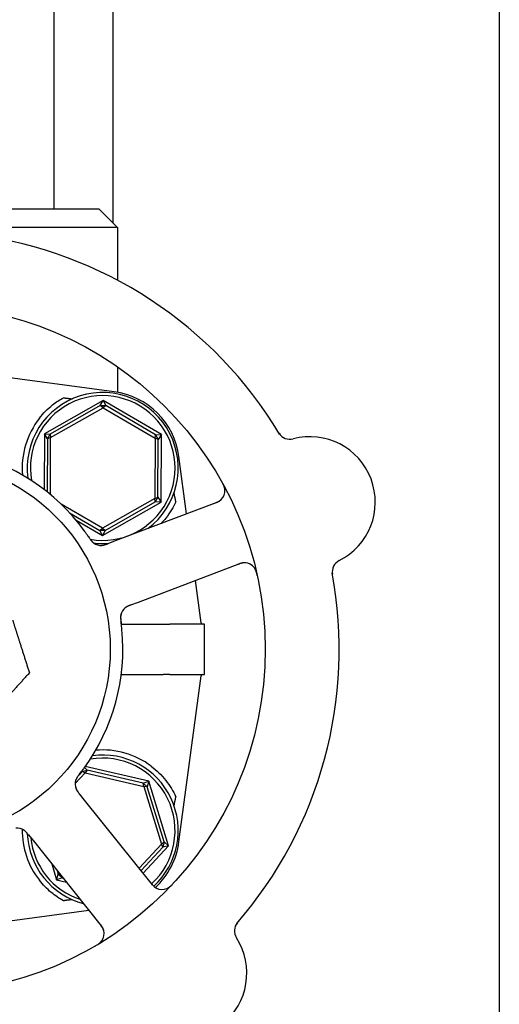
# Model space of a CAD drawing. Header units: inches. Extents: x 5 to 1128, y -85 to 748.
# Tile 670 of 689: x 770.98 to 773.36, y 610.31 to 615.2. Entities that reach past the tile are written whole.
import ezdxf

# ---------------------------------------------------------------- set-up
doc = ezdxf.new("R2010")
doc.units = ezdxf.units.IN
doc.header["$LTSCALE"] = 32
doc.header["$MEASUREMENT"] = 0
doc.layers.add('Visible (ANSI)', color=7, linetype='Continuous', lineweight=30)

msp = doc.modelspace()

# ---------------------------------------------------------------- linework, layer by layer
at = {"layer": 'Visible (ANSI)'}
for p, q in [((771.14798, 616.71465), (771.14798, 614.26478)), ((771.44063, 615.42016), (771.44063, 614.19462)), ((773.36063, 615.38728), (773.36063, 607.27228)), ((770.69082, 614.26478), (771.37048, 614.26478)), ((771.37048, 614.26478), (771.46423, 614.17103)), ((771.46423, 614.17103), (770.7175, 614.17103)), ((771.46423, 614.17103), (771.46423, 613.90961)), ((771.44714, 613.35618), (770.58643, 613.47076)), ((771.46423, 613.47991), (771.46423, 613.3535)), ((771.39219, 613.31286), (771.10071, 613.14655)), ((771.37853, 613.28707), (771.39219, 613.31286)), ((771.39219, 613.31286), (771.40559, 613.28694)), ((771.68195, 613.14359), (771.39219, 613.31286)), ((771.37853, 613.28707), (771.12986, 613.1452)), ((771.13187, 613.12835), (771.392, 613.27678)), ((771.37853, 613.28707), (771.40559, 613.28694)), ((771.392, 613.27678), (771.37853, 613.28707)), ((771.40559, 613.28694), (771.392, 613.27678)), ((771.392, 613.27678), (771.65061, 613.1257)), ((771.65279, 613.14253), (771.40559, 613.28694)), ((771.10071, 613.14655), (771.0993, 612.87058)), ((771.10071, 613.14655), (771.12986, 613.1452)), ((771.11621, 613.12183), (771.10071, 613.14655)), ((771.11621, 613.12183), (771.11487, 612.85839)), ((771.11621, 613.12183), (771.12986, 613.1452)), ((771.13187, 613.12835), (771.11621, 613.12183)), ((771.12986, 613.1452), (771.13187, 613.12835)), ((771.13043, 612.8457), (771.13187, 613.12835)), ((771.65061, 613.1257), (771.64908, 612.82621)), ((771.65061, 613.1257), (771.65279, 613.14253)), ((771.6662, 613.11902), (771.65061, 613.1257)), ((771.65279, 613.14253), (771.68195, 613.14359)), ((771.65279, 613.14253), (771.6662, 613.11902)), ((771.66474, 612.83273), (771.6662, 613.11902)), ((771.68195, 613.14359), (771.6662, 613.11902)), ((771.68024, 612.80801), (771.68195, 613.14359)), ((771.80721, 612.74969), (771.76938, 613.03394)), ((771.64908, 612.82621), (771.38895, 612.67778)), ((771.64908, 612.82621), (771.66474, 612.83273)), ((771.65109, 612.80936), (771.64908, 612.82621)), ((771.66474, 612.83273), (771.65109, 612.80936)), ((771.66474, 612.83273), (771.68024, 612.80801)), ((771.38895, 612.67778), (771.18454, 612.79719)), ((771.38876, 612.6417), (771.68024, 612.80801)), ((771.40243, 612.66748), (771.65109, 612.80936)), ((771.95685, 612.80636), (771.45248, 612.61535)), ((771.68024, 612.80801), (771.65109, 612.80936)), ((771.2258, 612.75499), (771.37536, 612.66762)), ((771.25835, 612.71789), (771.38876, 612.6417)), ((771.37536, 612.66762), (771.38895, 612.67778)), ((771.38895, 612.67778), (771.40243, 612.66748)), ((771.40243, 612.66748), (771.37536, 612.66762)), ((771.38876, 612.6417), (771.37536, 612.66762)), ((771.40243, 612.66748), (771.38876, 612.6417)), ((771.45248, 612.61535), (771.41516, 612.60122)), ((771.56758, 612.31142), (772.07195, 612.50243)), ((771.87918, 612.20906), (771.85126, 612.41885)), ((771.53028, 612.29729), (771.56758, 612.31142)), ((771.4826, 612.20256), (771.69102, 612.20256)), ((771.89673, 612.20228), (771.72312, 612.20228)), ((771.89673, 611.95228), (771.89673, 612.20228)), ((771.4826, 611.952), (771.69102, 611.952)), ((771.72312, 611.95228), (771.89673, 611.95228)), ((771.76938, 611.12062), (771.87918, 611.9455)), ((771.25336, 611.4105), (771.30304, 611.46373)), ((771.28712, 611.46957), (771.27281, 611.45424)), ((771.28712, 611.46957), (771.313, 611.47747)), ((771.28712, 611.46957), (771.28793, 611.4739)), ((771.30304, 611.46373), (771.28712, 611.46957)), ((771.30019, 611.49046), (771.313, 611.47747)), ((771.313, 611.47747), (771.30304, 611.46373)), ((771.30304, 611.46373), (771.59484, 611.39623)), ((771.61946, 611.42261), (771.3039, 611.49561)), ((771.59192, 611.41294), (771.313, 611.47747)), ((771.59192, 611.41294), (771.61946, 611.42261)), ((771.59192, 611.41294), (771.61171, 611.39447)), ((771.59484, 611.39623), (771.59192, 611.41294)), ((771.61946, 611.42261), (771.61171, 611.39447)), ((771.71743, 611.10164), (771.61946, 611.42261)), ((771.29949, 611.32864), (771.27452, 611.35976)), ((771.61171, 611.39447), (771.59484, 611.39623)), ((771.59484, 611.39623), (771.68227, 611.10977)), ((771.69529, 611.12065), (771.61171, 611.39447)), ((771.63701, 610.90798), (771.29949, 611.32864)), ((771.02104, 611.15635), (771.046, 611.12525)), ((771.046, 611.12525), (771.38352, 610.70459)), ((771.68227, 611.10977), (771.69529, 611.12065)), ((771.69529, 611.12065), (771.68919, 611.09428)), ((771.69529, 611.12065), (771.71743, 611.10164)), ((771.68227, 611.10977), (771.57086, 610.99041)), ((771.58074, 610.9781), (771.68919, 611.09428)), ((771.59062, 610.96579), (771.71743, 611.10164)), ((771.68919, 611.09428), (771.68227, 611.10977)), ((771.71743, 611.10164), (771.68919, 611.09428)), ((771.13719, 611.0116), (771.16149, 610.93195)), ((771.16355, 610.97874), (771.16924, 610.96009)), ((771.16149, 610.93195), (771.16924, 610.96009)), ((771.18903, 610.94162), (771.16149, 610.93195)), ((771.16149, 610.93195), (771.21011, 610.92071)), ((771.16924, 610.96009), (771.17936, 610.95904)), ((771.18903, 610.94162), (771.16924, 610.96009)), ((771.18783, 610.94847), (771.18903, 610.94162)), ((771.18903, 610.94162), (771.19431, 610.9404)), ((770.49048, 610.67103), (771.32166, 610.78168))]:
    msp.add_line(p, q, dxfattribs=at)
for radius in [1.7075, 0.9375]:
    msp.add_circle((770.49048, 612.07728), radius, dxfattribs=at)
for centre, radius, start, end in [((770.49048, 612.07728), 2.075, 30.99965, 82.48395), ((771.39048, 612.97728), 0.375, 306.768, 187.82604), ((771.39048, 612.97728), 0.35938, 260.11375, 189.97535), ((771.39765, 612.98446), 0.375, 7.58266, 82.41734), ((771.39048, 612.97728), 0.4, 141.81864, 184.99892), ((772.32017, 613.18233), 0.0625, 211.1302, 284.82247), ((772.4193, 612.80773), 0.325, 296.66113, 104.82247), ((770.49048, 612.07728), 1, 35.83299, 77.65061), ((771.93471, 612.86481), 0.0625, 290.7418, 28.60325), ((771.38189, 612.65545), 0.0625, 233.2706, 274.30345), ((771.39048, 612.97728), 0.375, 263.08462, 274.7156), ((772.09408, 612.44398), 0.0625, 12.88035, 110.7418), ((772.59317, 612.46143), 0.0625, 116.66113, 190.3534), ((770.49048, 612.07728), 2.075, 318.99965, 10.48395), ((771.54126, 612.23462), 0.0625, 128.31583, 168.22862), ((771.88693, 612.21009), 0.00781, 187.58266, 270), ((770.49048, 612.07728), 1, 323.83299, 5.65061), ((771.88693, 611.94447), 0.00781, 90, 172.41734), ((771.39048, 611.17728), 0.375, 312.58331, 97.82604), ((771.39048, 611.17728), 0.4, 52.97261, 94.99892), ((771.39048, 611.17728), 0.35938, 312.5485, 99.97535), ((771.31582, 611.40816), 0.0625, 161.2706, 202.30345), ((770.96483, 611.12654), 0.0625, 56.31583, 96.22862), ((771.39048, 611.17728), 0.4, 179.10653, 218.18136), ((771.39048, 611.17728), 0.375, 182.20116, 255.29323), ((771.39048, 611.17728), 0.35938, 185.69755, 251.78605), ((771.39765, 611.1701), 0.375, 312.75403, 352.41734), ((771.68576, 610.94709), 0.0625, 218.7418, 316.60325), ((771.33477, 610.66547), 0.0625, 300.88035, 38.7418), ((772.10685, 610.67862), 0.0625, 139.1302, 212.82247), ((771.78121, 610.46858), 0.325, 224.66113, 32.82247)]:
    msp.add_arc(centre, radius, start, end, dxfattribs=at)
for centre, major_axis, start_param, end_param in [((771.98843, 609.96745), (-0.57653, 4.33091), 5.4224411, 5.4369311), ((771.98843, 614.18711), (-0.57653, -4.33091), 0.8462542, 0.8607442)]:
    msp.add_ellipse(centre, major_axis=major_axis, ratio=0.0429148, start_param=start_param, end_param=end_param, dxfattribs=at)
for points, knots in [([(771.07605, 613.22454), (771.095, 613.24864), (771.11752, 613.27128), (771.15892, 613.3042), (771.1771, 613.31623), (771.1949, 613.32621)], [2.4581256, 2.4581256, 2.4581256, 2.4581256, 2.68988255, 2.68988255, 2.85814401, 2.85814401, 2.85814401, 2.85814401]), ([(771.9971, 612.86862), (771.99705, 612.86918), (771.99699, 612.86989), (771.99669, 612.87237), (771.99637, 612.87433), (771.99544, 612.87828), (771.99496, 612.88003), (771.99363, 612.8842), (771.99269, 612.88676), (771.99072, 612.89151), (771.98971, 612.89375), (771.9875, 612.89834), (771.98626, 612.90072), (771.98426, 612.90443), (771.98348, 612.90583), (771.98269, 612.90726)], [0.10313051, 0.10313051, 0.10313051, 0.10313051, 0.11603194, 0.11603194, 0.14472131, 0.14472131, 0.16305353, 0.16305353, 0.18481803, 0.18481803, 0.20320408, 0.20320408, 0.22373688, 0.22373688, 0.23709216, 0.23709216, 0.23709216, 0.23709216]), ([(771.75355, 612.80942), (771.74165, 612.78368), (771.72506, 612.75548), (771.69667, 612.71962), (771.68871, 612.71048), (771.68032, 612.70167)], [0.44734115, 0.44734115, 0.44734115, 0.44734115, 0.70623872, 0.70623872, 0.7975395, 0.7975395, 0.7975395, 0.7975395]), ([(771.94143, 612.80052), (771.94201, 612.80074), (771.94259, 612.80096), (771.9445, 612.80169), (771.94583, 612.80219), (771.95213, 612.80465), (771.9569, 612.80668), (771.96424, 612.81032), (771.96721, 612.812), (771.9744, 612.81667), (771.97833, 612.82008), (771.98083, 612.82265), (771.98107, 612.8229), (771.98129, 612.82313)], [0, 0, 0, 0, 0.00480624, 0.00480624, 0.01589597, 0.01589597, 0.05833406, 0.05833406, 0.09384639, 0.09384639, 0.15340885, 0.15340885, 0.16065924, 0.16065924, 0.16065924, 0.16065924]), ([(771.32264, 612.63181), (771.3182, 612.63845), (771.31183, 612.64778), (771.30609, 612.65588), (771.30441, 612.65825), (771.30277, 612.66054), (771.3012, 612.6627)], [0.48416631, 0.48416631, 0.48416631, 0.48416631, 0.88318571, 0.88318571, 0.88318571, 1, 1, 1, 1]), ([(771.31811, 612.63854), (771.31995, 612.63583), (771.32176, 612.63314), (771.32516, 612.62823), (771.32674, 612.626), (771.32977, 612.62189), (771.33123, 612.61998), (771.33369, 612.6169), (771.33473, 612.61566), (771.33703, 612.61299), (771.33827, 612.61164), (771.34054, 612.60928), (771.34158, 612.60828), (771.34402, 612.60604), (771.3453, 612.605), (771.34761, 612.60326), (771.34869, 612.60252), (771.34963, 612.60193)], [0, 0, 0, 0, 0.0253292, 0.0253292, 0.04592782, 0.04592782, 0.06431613, 0.06431613, 0.07801539, 0.07801539, 0.09688899, 0.09688899, 0.11755369, 0.11755369, 0.15067695, 0.15067695, 0.17984281, 0.17984281, 0.17984281, 0.17984281]), ([(771.32265, 612.6318), (771.32315, 612.63105), (771.32364, 612.63031), (771.32465, 612.62879), (771.32516, 612.62803), (771.32703, 612.62525), (771.32845, 612.6232), (771.33134, 612.61923), (771.33284, 612.61728), (771.33518, 612.61442), (771.33609, 612.61337), (771.33826, 612.61097), (771.33947, 612.60975), (771.3414, 612.60794), (771.34219, 612.60725), (771.34374, 612.60595), (771.34452, 612.60536), (771.3451, 612.60492), (771.3452, 612.60485), (771.3452, 612.60485)], [0, 0, 0, 0, 0.00712604, 0.00712604, 0.01419238, 0.01419238, 0.03284312, 0.03284312, 0.05207098, 0.05207098, 0.06472354, 0.06472354, 0.08419423, 0.08419423, 0.09866358, 0.09866358, 0.11516786, 0.11516786, 0.12167905, 0.12167905, 0.12167905, 0.12167905]), ([(771.37947, 612.593), (771.37976, 612.59299), (771.38006, 612.59299), (771.38121, 612.59298), (771.38214, 612.59299), (771.38478, 612.59308), (771.38657, 612.59322), (771.39188, 612.59388), (771.39555, 612.59466), (771.4021, 612.59649), (771.40503, 612.59747), (771.40781, 612.59848)], [0.094581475, 0.094581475, 0.094581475, 0.094581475, 0.097636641, 0.097636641, 0.105884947, 0.105884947, 0.120706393, 0.120706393, 0.149460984, 0.149460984, 0.172558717, 0.172558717, 0.172558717, 0.172558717]), ([(771.3856, 612.59306), (771.3856, 612.59306), (771.3856, 612.59306), (771.38564, 612.59306), (771.38571, 612.59307), (771.38604, 612.59309), (771.38635, 612.59311), (771.38782, 612.59323), (771.38976, 612.59345), (771.39245, 612.59393), (771.39313, 612.59407), (771.39689, 612.59488), (771.40014, 612.59581), (771.40576, 612.59773), (771.4075, 612.59836), (771.41024, 612.59937), (771.41119, 612.59972), (771.41312, 612.60045), (771.41412, 612.60083), (771.4151, 612.6012)], [0.05598665, 0.05598665, 0.05598665, 0.05598665, 0.05687301, 0.05687301, 0.0600697, 0.0600697, 0.06858049, 0.06858049, 0.09786867, 0.09786867, 0.10758076, 0.10758076, 0.14991049, 0.14991049, 0.16694482, 0.16694482, 0.17567446, 0.17567446, 0.18444701, 0.18444701, 0.18444701, 0.18444701]), ([(772.10192, 612.50598), (772.10125, 612.50606), (772.10042, 612.50613), (772.09705, 612.50635), (772.09456, 612.50637), (772.08768, 612.50577), (772.08341, 612.50509), (772.07527, 612.50309), (772.07148, 612.50196), (772.0659, 612.50005), (772.06423, 612.49946), (772.06058, 612.49812), (772.05858, 612.49736), (772.0566, 612.49661)], [0.11682073, 0.11682073, 0.11682073, 0.11682073, 0.13209763, 0.13209763, 0.17640845, 0.17640845, 0.22121696, 0.22121696, 0.25582457, 0.25582457, 0.27005755, 0.27005755, 0.2865375, 0.2865375, 0.2865375, 0.2865375]), ([(772.15815, 612.44393), (772.15797, 612.44473), (772.1578, 612.44552), (772.15705, 612.44886), (772.15643, 612.4515), (772.15514, 612.45634), (772.15451, 612.45855), (772.15299, 612.46334), (772.15205, 612.46595), (772.15039, 612.47006), (772.14965, 612.47171), (772.14816, 612.47477), (772.1474, 612.47618), (772.1458, 612.47889), (772.14496, 612.48019), (772.14386, 612.48174), (772.14354, 612.48218), (772.14327, 612.48254)], [0, 0, 0, 0, 0.00673636, 0.00673636, 0.02806078, 0.02806078, 0.0453371, 0.0453371, 0.06652159, 0.06652159, 0.08352226, 0.08352226, 0.10158901, 0.10158901, 0.12223493, 0.12223493, 0.13206643, 0.13206643, 0.13206643, 0.13206643]), ([(771.52253, 612.29431), (771.52156, 612.29393), (771.52057, 612.29352), (771.51675, 612.2919), (771.51386, 612.29055), (771.50858, 612.2877), (771.50613, 612.28617), (771.5025, 612.28357), (771.50118, 612.28253), (771.49944, 612.28104), (771.49893, 612.28059), (771.49836, 612.28006), (771.49825, 612.27997), (771.49815, 612.27987)], [0.016833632, 0.016833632, 0.016833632, 0.016833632, 0.024996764, 0.024996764, 0.048690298, 0.048690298, 0.071674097, 0.071674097, 0.086017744, 0.086017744, 0.092484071, 0.092484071, 0.093980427, 0.093980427, 0.093980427, 0.093980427]), ([(771.53013, 612.29724), (771.52922, 612.29689), (771.5283, 612.29654), (771.52652, 612.29587), (771.52565, 612.29553), (771.52312, 612.29455), (771.52151, 612.29392), (771.51893, 612.29286), (771.51792, 612.29242), (771.51405, 612.29073), (771.51167, 612.28954), (771.50813, 612.28757), (771.5064, 612.28649), (771.50393, 612.28474), (771.50326, 612.28424), (771.5023, 612.2835), (771.50194, 612.28321), (771.50178, 612.28308), (771.50176, 612.28306), (771.50176, 612.28306)], [0, 0, 0, 0, 0.00805947, 0.00805947, 0.01607833, 0.01607833, 0.0318321, 0.0318321, 0.04288224, 0.04288224, 0.07619177, 0.07619177, 0.108399, 0.108399, 0.1204764, 0.1204764, 0.12953115, 0.12953115, 0.13163231, 0.13163231, 0.13163231, 0.13163231]), ([(771.48025, 612.24822), (771.48025, 612.24822), (771.48023, 612.24814), (771.48015, 612.24776), (771.48006, 612.2473), (771.47983, 612.24601), (771.47968, 612.24511), (771.47933, 612.24231), (771.47915, 612.24018), (771.47907, 612.23623), (771.47908, 612.23455), (771.4792, 612.23147), (771.47928, 612.23013), (771.47954, 612.22658), (771.47977, 612.22428), (771.48033, 612.21956), (771.48066, 612.21708), (771.48106, 612.21415), (771.48114, 612.21361), (771.48121, 612.21306)], [0.07093315, 0.07093315, 0.07093315, 0.07093315, 0.07636582, 0.07636582, 0.08666451, 0.08666451, 0.09983227, 0.09983227, 0.12422951, 0.12422951, 0.14000403, 0.14000403, 0.15098746, 0.15098746, 0.16837573, 0.16837573, 0.18725581, 0.18725581, 0.19162474, 0.19162474, 0.19162474, 0.19162474]), ([(771.4817, 612.25355), (771.48155, 612.25304), (771.4814, 612.25251), (771.48102, 612.25102), (771.48078, 612.24999), (771.48047, 612.24826), (771.48039, 612.2478), (771.48011, 612.24596), (771.47991, 612.24436), (771.47965, 612.24089), (771.47957, 612.23914), (771.47953, 612.23584), (771.47954, 612.2344), (771.47965, 612.23031), (771.47982, 612.22743), (771.48025, 612.22204), (771.4805, 612.21952), (771.48115, 612.21378), (771.48157, 612.21055), (771.48208, 612.20657), (771.48218, 612.20579), (771.48228, 612.20502)], [0.13529987, 0.13529987, 0.13529987, 0.13529987, 0.15041628, 0.15041628, 0.17862374, 0.17862374, 0.18801436, 0.18801436, 0.213705, 0.213705, 0.23365386, 0.23365386, 0.24706171, 0.24706171, 0.26969874, 0.26969874, 0.28871803, 0.28871803, 0.31389263, 0.31389263, 0.31994869, 0.31994869, 0.31994869, 0.31994869]), ([(771.48562, 612.17574), (771.48467, 612.1853), (771.48331, 612.1972), (771.48204, 612.20689), (771.48175, 612.2091), (771.48148, 612.21114), (771.48123, 612.21298)], [0, 0, 0, 0, 0.41999651, 0.41999651, 0.41999651, 0.51583384, 0.51583384, 0.51583384, 0.51583384]), ([(771.69102, 612.20256), (771.69111, 612.20256), (771.6912, 612.20256), (771.69156, 612.20256), (771.69183, 612.20256), (771.6925, 612.20256), (771.69291, 612.20256), (771.69449, 612.20255), (771.69566, 612.20254), (771.69951, 612.20251), (771.70202, 612.20248), (771.70613, 612.20242), (771.70741, 612.2024), (771.70865, 612.20238)], [0.065326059, 0.065326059, 0.065326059, 0.065326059, 0.065886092, 0.065886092, 0.067505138, 0.067505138, 0.069967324, 0.069967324, 0.077104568, 0.077104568, 0.093330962, 0.093330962, 0.101340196, 0.101340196, 0.101340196, 0.101340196]), ([(771.70865, 611.95218), (771.70449, 611.95211), (771.70005, 611.95204), (771.69449, 611.95201), (771.69379, 611.95201), (771.69273, 611.952), (771.69235, 611.952), (771.69174, 611.952), (771.69151, 611.952), (771.69119, 611.952), (771.6911, 611.952), (771.69102, 611.952)], [0.027184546, 0.027184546, 0.027184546, 0.027184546, 0.056924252, 0.056924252, 0.061161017, 0.061161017, 0.063446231, 0.063446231, 0.064876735, 0.064876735, 0.065401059, 0.065401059, 0.065401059, 0.065401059]), ([(771.28002, 611.46359), (771.27802, 611.46101), (771.27601, 611.45845), (771.27239, 611.4537), (771.27076, 611.45151), (771.26779, 611.44736), (771.26642, 611.44538), (771.26426, 611.44209), (771.26339, 611.44072), (771.26156, 611.4377), (771.26066, 611.43611), (771.25912, 611.43322), (771.25849, 611.43192), (771.25712, 611.42891), (771.25652, 611.42737), (771.25558, 611.42463), (771.25522, 611.42338), (771.25494, 611.4223)], [0, 0, 0, 0, 0.0253292, 0.0253292, 0.04592782, 0.04592782, 0.06431613, 0.06431613, 0.07801539, 0.07801539, 0.09688899, 0.09688899, 0.11755369, 0.11755369, 0.15067695, 0.15067695, 0.17984281, 0.17984281, 0.17984281, 0.17984281]), ([(771.27501, 611.4572), (771.27445, 611.45649), (771.2739, 611.45579), (771.27277, 611.45436), (771.2722, 611.45364), (771.27014, 611.451), (771.26863, 611.44901), (771.26574, 611.44505), (771.26435, 611.44302), (771.26236, 611.4399), (771.26164, 611.43872), (771.26003, 611.43591), (771.25924, 611.43438), (771.25812, 611.43199), (771.2577, 611.43103), (771.25695, 611.42915), (771.25662, 611.42823), (771.25639, 611.42754), (771.25635, 611.42742), (771.25635, 611.42742)], [0, 0, 0, 0, 0.00712604, 0.00712604, 0.01419238, 0.01419238, 0.03284312, 0.03284312, 0.05207098, 0.05207098, 0.06472354, 0.06472354, 0.08419423, 0.08419423, 0.09866358, 0.09866358, 0.11516786, 0.11516786, 0.12167905, 0.12167905, 0.12167905, 0.12167905]), ([(771.27502, 611.45721), (771.27996, 611.46348), (771.28687, 611.47242), (771.2928, 611.48038), (771.29453, 611.48272), (771.2962, 611.48498), (771.29778, 611.48714)], [0.48416631, 0.48416631, 0.48416631, 0.48416631, 0.88318571, 0.88318571, 0.88318571, 1, 1, 1, 1]), ([(771.63136, 611.49662), (771.65792, 611.47658), (771.68283, 611.45229), (771.72435, 611.40011), (771.74091, 611.37219), (771.75307, 611.34617), (771.75331, 611.34565), (771.75355, 611.34514)], [2.42631602, 2.42631602, 2.42631602, 2.42631602, 2.67966729, 2.67966729, 2.93613935, 2.93613935, 2.94129083, 2.94129083, 2.94129083, 2.94129083]), ([(771.25567, 611.39116), (771.25575, 611.39089), (771.25584, 611.3906), (771.25619, 611.3895), (771.25648, 611.38862), (771.25739, 611.38614), (771.25808, 611.38448), (771.26034, 611.37964), (771.26222, 611.37638), (771.26598, 611.37072), (771.26782, 611.36824), (771.26964, 611.3659)], [0.094581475, 0.094581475, 0.094581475, 0.094581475, 0.097636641, 0.097636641, 0.105884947, 0.105884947, 0.120706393, 0.120706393, 0.149460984, 0.149460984, 0.172558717, 0.172558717, 0.172558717, 0.172558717]), ([(771.25762, 611.38535), (771.25762, 611.38535), (771.25762, 611.38535), (771.25763, 611.38532), (771.25766, 611.38525), (771.25778, 611.38495), (771.2579, 611.38466), (771.25847, 611.3833), (771.25928, 611.38152), (771.26057, 611.37911), (771.26091, 611.3785), (771.26284, 611.37518), (771.26472, 611.37237), (771.26829, 611.36762), (771.26943, 611.36616), (771.27124, 611.36386), (771.27187, 611.36307), (771.27315, 611.36146), (771.27382, 611.36063), (771.27448, 611.35981)], [0.05598665, 0.05598665, 0.05598665, 0.05598665, 0.05687301, 0.05687301, 0.0600697, 0.0600697, 0.06858049, 0.06858049, 0.09786867, 0.09786867, 0.10758076, 0.10758076, 0.14991049, 0.14991049, 0.16694482, 0.16694482, 0.17567446, 0.17567446, 0.18444701, 0.18444701, 0.18444701, 0.18444701]), ([(771.01581, 611.16281), (771.01514, 611.16361), (771.01445, 611.16442), (771.01173, 611.16756), (771.00955, 611.16989), (771.00521, 611.17403), (771.003, 611.17589), (770.9994, 611.17853), (770.998, 611.17947), (770.99606, 611.18066), (770.99546, 611.18101), (770.99479, 611.18139), (770.99466, 611.18146), (770.99454, 611.18153)], [0.016833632, 0.016833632, 0.016833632, 0.016833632, 0.024996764, 0.024996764, 0.048690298, 0.048690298, 0.071674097, 0.071674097, 0.086017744, 0.086017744, 0.092484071, 0.092484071, 0.093980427, 0.093980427, 0.093980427, 0.093980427]), ([(771.02094, 611.15648), (771.02033, 611.15724), (771.01971, 611.15801), (771.01852, 611.15949), (771.01793, 611.16021), (771.01622, 611.16232), (771.01512, 611.16365), (771.01331, 611.16577), (771.01259, 611.16661), (771.00978, 611.16977), (771.00791, 611.17166), (771.00494, 611.17442), (771.00338, 611.17573), (771.00095, 611.17754), (771.00028, 611.17802), (770.99927, 611.1787), (770.99889, 611.17895), (770.99871, 611.17907), (770.99869, 611.17908), (770.99869, 611.17908)], [0, 0, 0, 0, 0.00805947, 0.00805947, 0.01607833, 0.01607833, 0.0318321, 0.0318321, 0.04288224, 0.04288224, 0.07619177, 0.07619177, 0.108399, 0.108399, 0.1204764, 0.1204764, 0.12953115, 0.12953115, 0.13163231, 0.13163231, 0.13163231, 0.13163231]), ([(771.1949, 610.82835), (771.17499, 610.83951), (771.15418, 610.85352), (771.11313, 610.88771), (771.09306, 610.90839), (771.07605, 610.93002)], [0.49640247, 0.49640247, 0.49640247, 0.49640247, 0.68798762, 0.68798762, 0.89549896, 0.89549896, 0.89549896, 0.89549896]), ([(771.62669, 610.92083), (771.62708, 610.92035), (771.62747, 610.91987), (771.62875, 610.91827), (771.62964, 610.91717), (771.63392, 610.91193), (771.63733, 610.90802), (771.64305, 610.90217), (771.64557, 610.89987), (771.65224, 610.89447), (771.65669, 610.89179), (771.65991, 610.8902), (771.66023, 610.89005), (771.66051, 610.88991)], [0, 0, 0, 0, 0.00480624, 0.00480624, 0.01589597, 0.01589597, 0.05833406, 0.05833406, 0.09384639, 0.09384639, 0.15340885, 0.15340885, 0.16065924, 0.16065924, 0.16065924, 0.16065924]), ([(771.70865, 610.88893), (771.70917, 610.88915), (771.70983, 610.88943), (771.7121, 610.89048), (771.71387, 610.89139), (771.71733, 610.8935), (771.71885, 610.89449), (771.7224, 610.89705), (771.72455, 610.89873), (771.72846, 610.90207), (771.73027, 610.90372), (771.73396, 610.90725), (771.73584, 610.90916), (771.73875, 610.91222), (771.73984, 610.91338), (771.74095, 610.91458)], [0.10313051, 0.10313051, 0.10313051, 0.10313051, 0.11603194, 0.11603194, 0.14472131, 0.14472131, 0.16305353, 0.16305353, 0.18481803, 0.18481803, 0.20320408, 0.20320408, 0.22373688, 0.22373688, 0.23709216, 0.23709216, 0.23709216, 0.23709216]), ([(771.39616, 610.67719), (771.39602, 610.67784), (771.39584, 610.67865), (771.395, 610.68193), (771.39425, 610.6843), (771.39156, 610.69066), (771.38959, 610.69451), (771.38518, 610.70163), (771.38293, 610.70489), (771.37939, 610.70961), (771.37831, 610.71101), (771.37591, 610.71407), (771.37457, 610.71574), (771.37324, 610.71739)], [0.11682073, 0.11682073, 0.11682073, 0.11682073, 0.13209763, 0.13209763, 0.17640845, 0.17640845, 0.22121696, 0.22121696, 0.25582457, 0.25582457, 0.27005755, 0.27005755, 0.2865375, 0.2865375, 0.2865375, 0.2865375]), ([(771.35452, 610.60453), (771.35522, 610.60495), (771.35592, 610.60535), (771.35887, 610.6071), (771.36119, 610.60851), (771.36539, 610.61122), (771.3673, 610.61251), (771.37138, 610.61544), (771.37357, 610.61713), (771.37697, 610.61998), (771.37831, 610.6212), (771.38076, 610.62356), (771.38187, 610.62472), (771.38396, 610.62708), (771.38493, 610.62828), (771.38606, 610.6298), (771.38639, 610.63025), (771.38664, 610.63062)], [0, 0, 0, 0, 0.00673636, 0.00673636, 0.02806078, 0.02806078, 0.0453371, 0.0453371, 0.06652159, 0.06652159, 0.08352226, 0.08352226, 0.10158901, 0.10158901, 0.12223493, 0.12223493, 0.13206643, 0.13206643, 0.13206643, 0.13206643])]:
    msp.add_open_spline(points, degree=3, knots=knots, dxfattribs=at)
for points, weights in [([(771.1949, 613.32621), (771.21719, 613.32338), (771.23953, 613.32056)], [0.999970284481, 0.999969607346, 0.999969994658]), ([(770.94312, 612.22128), (770.98171, 612.1), (771.02626, 611.95995)], [1, 1.0379548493, 1]), ([(771.02626, 611.95995), (770.92725, 611.85134), (770.84151, 611.75728)], [1, 1.0379548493, 1]), ([(771.23953, 610.834), (771.21719, 610.83117), (771.1949, 610.82835)], [0.999969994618, 0.999969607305, 0.999970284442])]:
    msp.add_rational_spline(points, weights, degree=2, dxfattribs=at)
for points in [[(771.70865, 612.20238), (771.71348, 612.20231), (771.7183, 612.20228), (771.72312, 612.20228)], [(771.72312, 611.95228), (771.71814, 611.95228), (771.71331, 611.95224), (771.70865, 611.95218)]]:
    msp.add_open_spline(points, degree=3, dxfattribs=at)

doc.saveas('drawing.dxf')
